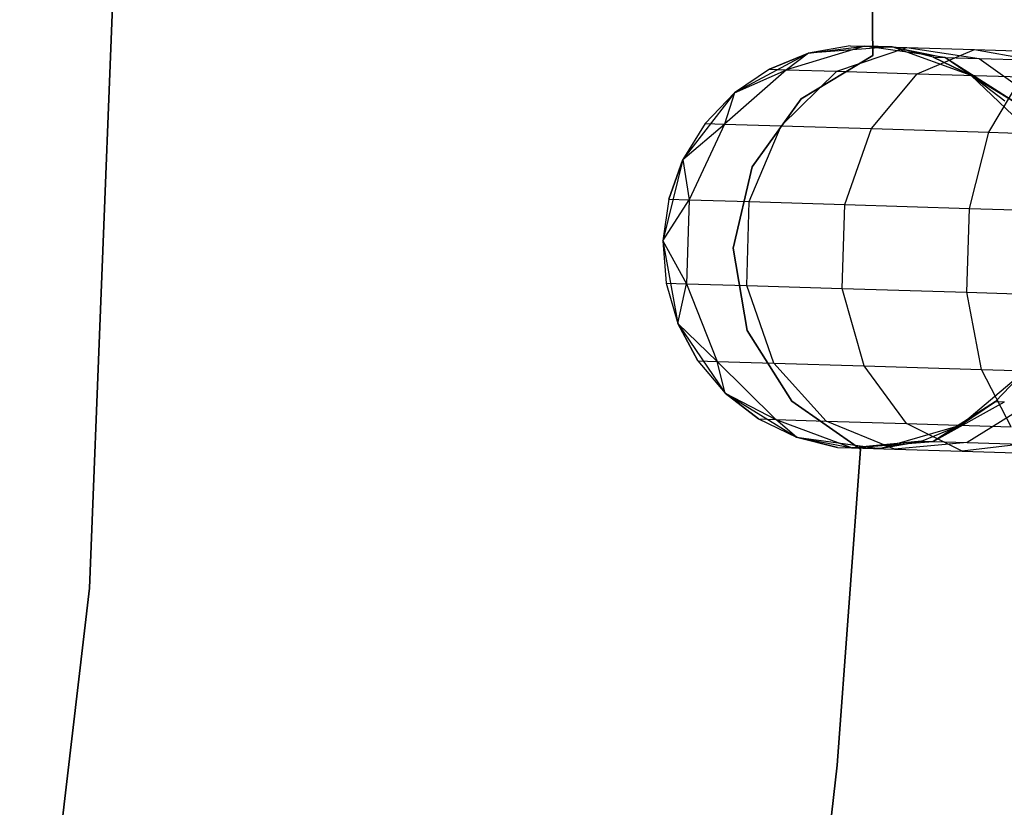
# Model space of a CAD drawing. Extents: x -189 to 189, y -189 to 189.
# Tile 401 of 591: x 37 to 42, y -4 to 0. Entities that reach past the tile are written whole.
import ezdxf

# ---------------------------------------------------------------- set-up
doc = ezdxf.new("R2010")
doc.units = 0
doc.header["$LTSCALE"] = 25.4
doc.layers.get('0').update_dxf_attribs({"linetype": 'CONTINUOUS'})

# ---------------------------------------------------------------- blocks, each defined once
blk = doc.blocks.new('CAMELEON-KENAI-C-12244_STL')
at = {"color": 0}
for p, q in [((41.2574, 1.2559, -2), (41.2756, -0.3116, -2)), ((41.2756, -0.3116, -4), (41.2574, 1.2559, -4)), ((41.2756, -0.3116, -4), (41.2574, 1.2559, -4)), ((41.2574, 1.2559, -2), (41.2756, -0.3116, -2)), ((37.3998, -2.9483, -4), (37.5154, -0.0061, -4)), ((37.5154, -0.0061, -2), (37.3998, -2.9483, -2)), ((37.5154, -0.0061, -2), (37.3998, -2.9483, -2)), ((37.3998, -2.9483, -4), (37.5154, -0.0061, -4)), ((41.235, -0.2656, -8.0447), (40.8492, -0.3823, -8.147)), ((41.235, -0.2656, -8.0447), (40.8492, -0.3823, -8.147)), ((41.1633, -0.2634, -7.5), (40.9576, -0.3006, -2)), ((41.1633, -0.2634, -7.5), (40.9576, -0.3006, -7.5)), ((41.1633, -0.2634, -7.5), (40.9576, -0.3006, -2)), ((41.1633, -0.2634, -7.5), (40.9576, -0.3006, -7.5)), ((40.9576, -0.3006, -7.5), (41.235, -0.2656, -8.0447)), ((40.9576, -0.3006, -7.5), (41.235, -0.2656, -8.0447)), ((41.3723, -0.2699, -2), (40.9576, -0.3006, -2)), ((41.3723, -0.2699, -2), (40.9576, -0.3006, -2)), ((41.0988, -0.39, -8.75), (41.4451, -0.2721, -8.5523)), ((41.0988, -0.39, -8.75), (41.4451, -0.2721, -8.5523)), ((41.1633, -0.2634, -7.5), (41.235, -0.2656, -8.0447)), ((41.1633, -0.2634, -7.5), (41.3723, -0.2699, -2)), ((41.1633, -0.2634, -7.5), (41.3723, -0.2699, -2)), ((41.1633, -0.2634, -7.5), (41.235, -0.2656, -8.0447)), ((41.3723, -0.2699, -7.5), (41.235, -0.2656, -8.0447)), ((41.3723, -0.2699, -7.5), (41.235, -0.2656, -8.0447)), ((41.6329, -0.3214, -7.9377), (41.235, -0.2656, -8.0447)), ((41.235, -0.2656, -8.0447), (41.4451, -0.2721, -8.5523)), ((41.235, -0.2656, -8.0447), (41.4451, -0.2721, -8.5523)), ((41.6329, -0.3214, -7.9377), (41.235, -0.2656, -8.0447)), ((41.7636, -0.4105, -2), (41.3723, -0.2699, -2)), ((41.5753, -0.3196, -7.5), (41.3723, -0.2699, -2)), ((41.7636, -0.4105, -2), (41.3723, -0.2699, -2)), ((41.5753, -0.3196, -7.5), (41.3723, -0.2699, -7.5)), ((41.3723, -0.2699, -7.5), (41.3723, -0.2699, -2)), ((41.5753, -0.3196, -7.5), (41.3723, -0.2699, -2)), ((41.3723, -0.2699, -7.5), (41.3723, -0.2699, -2)), ((41.3723, -0.2699, -7.5), (41.6329, -0.3214, -7.9377)), ((41.5753, -0.3196, -7.5), (41.3723, -0.2699, -7.5)), ((41.3723, -0.2699, -7.5), (41.6329, -0.3214, -7.9377)), ((41.4451, -0.2721, -8.5523), (41.7794, -0.2824, -8.9881)), ((41.4451, -0.2721, -8.5523), (41.7794, -0.2824, -8.9881)), ((41.4451, -0.2721, -8.5523), (41.8017, -0.3266, -8.3455)), ((41.4451, -0.2721, -8.5523), (41.8017, -0.3266, -8.3455)), ((41.4959, -0.4022, -9.2678), (41.7794, -0.2824, -8.9881)), ((41.4959, -0.4022, -9.2678), (41.7794, -0.2824, -8.9881)), ((41.7794, -0.2824, -8.9881), (42.2151, -0.2958, -9.3226)), ((41.7794, -0.2824, -8.9881), (42.2151, -0.2958, -9.3226)), ((41.7794, -0.2824, -8.9881), (42.0703, -0.3349, -8.6957)), ((41.7794, -0.2824, -8.9881), (42.0703, -0.3349, -8.6957)), ((40.9576, -0.3006, -2), (40.5912, -0.4973, -2)), ((40.9576, -0.3006, -2), (40.5912, -0.4973, -2)), ((40.9576, -0.3006, -7.5), (40.7641, -0.3797, -7.5)), ((40.7641, -0.3797, -7.5), (40.9576, -0.3006, -2)), ((40.7641, -0.3797, -7.5), (40.9576, -0.3006, -2)), ((40.9576, -0.3006, -7.5), (40.7641, -0.3797, -7.5)), ((40.9576, -0.3006, -7.5), (40.8492, -0.3823, -8.147)), ((40.9576, -0.3006, -7.5), (40.8492, -0.3823, -8.147)), ((41.2756, -0.3116, -2), (40.9222, -0.5272, -2)), ((40.9222, -0.5272, -4), (41.2756, -0.3116, -4)), ((40.9222, -0.5272, -4), (41.2756, -0.3116, -4)), ((41.2756, -0.3116, -2), (40.9222, -0.5272, -2)), ((40.9576, -0.3006, -7.5), (40.9576, -0.3006, -2)), ((40.9576, -0.3006, -7.5), (40.9576, -0.3006, -2)), ((41.2756, -0.3116, -2), (41.2756, -0.3116, -4)), ((41.2756, -0.3116, -2), (41.2756, -0.3116, -4)), ((41.7636, -0.4105, -7.5), (41.5753, -0.3196, -7.5)), ((41.5753, -0.3196, -7.5), (41.7636, -0.4105, -2)), ((41.5753, -0.3196, -7.5), (41.7636, -0.4105, -2)), ((41.5753, -0.3196, -7.5), (41.6329, -0.3214, -7.9377)), ((41.5753, -0.3196, -7.5), (41.6329, -0.3214, -7.9377)), ((41.7636, -0.4105, -7.5), (41.5753, -0.3196, -7.5)), ((41.7636, -0.4105, -7.5), (41.6329, -0.3214, -7.9377)), ((41.7636, -0.4105, -7.5), (41.6329, -0.3214, -7.9377)), ((41.9742, -0.5399, -7.8445), (41.6329, -0.3214, -7.9377)), ((41.6329, -0.3214, -7.9377), (41.8017, -0.3266, -8.3455)), ((41.6329, -0.3214, -7.9377), (41.8017, -0.3266, -8.3455)), ((41.9742, -0.5399, -7.8445), (41.6329, -0.3214, -7.9377)), ((41.8017, -0.3266, -8.3455), (42.0703, -0.3349, -8.6957)), ((41.8017, -0.3266, -8.3455), (42.0703, -0.3349, -8.6957)), ((41.8017, -0.3266, -8.3455), (42.1071, -0.544, -8.1654)), ((41.8017, -0.3266, -8.3455), (42.1071, -0.544, -8.1654)), ((40.8492, -0.3823, -8.147), (40.5423, -0.6512, -8.227)), ((40.8492, -0.3823, -8.147), (40.5423, -0.6512, -8.227)), ((40.7641, -0.3797, -7.5), (40.5912, -0.4973, -2)), ((40.7641, -0.3797, -7.5), (40.5912, -0.4973, -7.5)), ((40.7641, -0.3797, -7.5), (40.5912, -0.4973, -2)), ((40.7641, -0.3797, -7.5), (40.5912, -0.4973, -7.5)), ((40.5912, -0.4973, -7.5), (40.8492, -0.3823, -8.147)), ((40.5912, -0.4973, -7.5), (40.8492, -0.3823, -8.147)), ((40.7641, -0.3797, -7.5), (40.8492, -0.3823, -8.147)), ((40.7641, -0.3797, -7.5), (40.8492, -0.3823, -8.147)), ((40.8492, -0.3823, -8.147), (41.0988, -0.39, -8.75)), ((40.8492, -0.3823, -8.147), (41.0988, -0.39, -8.75)), ((40.8228, -0.6599, -8.9045), (41.0988, -0.39, -8.75)), ((40.8228, -0.6599, -8.9045), (41.0988, -0.39, -8.75)), ((41.0988, -0.39, -8.75), (41.4959, -0.4022, -9.2678)), ((41.0988, -0.39, -8.75), (41.4959, -0.4022, -9.2678)), ((41.269, -0.6736, -9.4863), (41.4959, -0.4022, -9.2678)), ((41.269, -0.6736, -9.4863), (41.4959, -0.4022, -9.2678)), ((41.4959, -0.4022, -9.2678), (42.0135, -0.4182, -9.6651)), ((41.4959, -0.4022, -9.2678), (42.0135, -0.4182, -9.6651)), ((42.0639, -0.6981, -2), (41.7636, -0.4105, -2)), ((41.9288, -0.5385, -7.5), (41.7636, -0.4105, -2)), ((42.0639, -0.6981, -2), (41.7636, -0.4105, -2)), ((41.9288, -0.5385, -7.5), (41.7636, -0.4105, -7.5)), ((41.7636, -0.4105, -7.5), (41.7636, -0.4105, -2)), ((41.9288, -0.5385, -7.5), (41.7636, -0.4105, -2)), ((41.7636, -0.4105, -7.5), (41.7636, -0.4105, -2)), ((41.7636, -0.4105, -7.5), (41.9742, -0.5399, -7.8445)), ((41.9288, -0.5385, -7.5), (41.7636, -0.4105, -7.5)), ((41.7636, -0.4105, -7.5), (41.9742, -0.5399, -7.8445)), ((41.8505, -0.6915, -9.9327), (42.0135, -0.4182, -9.6651)), ((41.8505, -0.6915, -9.9327), (42.0135, -0.4182, -9.6651)), ((40.5912, -0.4973, -2), (40.3366, -0.826, -2)), ((40.5912, -0.4973, -2), (40.3366, -0.826, -2)), ((40.5912, -0.4973, -7.5), (40.4466, -0.6483, -7.5)), ((40.4466, -0.6483, -7.5), (40.5912, -0.4973, -2)), ((40.4466, -0.6483, -7.5), (40.5912, -0.4973, -2)), ((40.5912, -0.4973, -7.5), (40.4466, -0.6483, -7.5)), ((40.5912, -0.4973, -7.5), (40.5423, -0.6512, -8.227)), ((40.5912, -0.4973, -7.5), (40.5423, -0.6512, -8.227)), ((40.5912, -0.4973, -7.5), (40.5912, -0.4973, -2)), ((40.5912, -0.4973, -7.5), (40.5912, -0.4973, -2)), ((40.9222, -0.5272, -2), (40.6796, -0.8625, -2)), ((40.6796, -0.8625, -4), (40.9222, -0.5272, -4)), ((40.6796, -0.8625, -4), (40.9222, -0.5272, -4)), ((40.9222, -0.5272, -2), (40.6796, -0.8625, -2)), ((40.9222, -0.5272, -2), (40.9222, -0.5272, -4)), ((40.9222, -0.5272, -2), (40.9222, -0.5272, -4)), ((40.4466, -0.6483, -7.5), (40.3366, -0.826, -2)), ((40.4466, -0.6483, -7.5), (40.3366, -0.826, -7.5)), ((40.4466, -0.6483, -7.5), (40.3366, -0.826, -2)), ((40.4466, -0.6483, -7.5), (40.3366, -0.826, -7.5)), ((40.3366, -0.826, -7.5), (40.5423, -0.6512, -8.227)), ((40.3366, -0.826, -7.5), (40.5423, -0.6512, -8.227)), ((40.5423, -0.6512, -8.227), (40.3673, -1.0259, -8.2708)), ((40.5423, -0.6512, -8.227), (40.3673, -1.0259, -8.2708)), ((40.4466, -0.6483, -7.5), (40.5423, -0.6512, -8.227)), ((40.4466, -0.6483, -7.5), (40.5423, -0.6512, -8.227)), ((40.5423, -0.6512, -8.227), (40.8228, -0.6599, -8.9045)), ((40.5423, -0.6512, -8.227), (40.8228, -0.6599, -8.9045)), ((40.6647, -1.035, -8.9891), (40.8228, -0.6599, -8.9045)), ((40.6647, -1.035, -8.9891), (40.8228, -0.6599, -8.9045)), ((40.8228, -0.6599, -8.9045), (41.269, -0.6736, -9.4863)), ((40.8228, -0.6599, -8.9045), (41.269, -0.6736, -9.4863)), ((41.1377, -1.0496, -9.6059), (41.269, -0.6736, -9.4863)), ((41.1377, -1.0496, -9.6059), (41.269, -0.6736, -9.4863)), ((41.269, -0.6736, -9.4863), (41.8505, -0.6915, -9.9327)), ((41.269, -0.6736, -9.4863), (41.8505, -0.6915, -9.9327)), ((41.7542, -1.0686, -10.0792), (41.8505, -0.6915, -9.9327)), ((41.7542, -1.0686, -10.0792), (41.8505, -0.6915, -9.9327)), ((41.8505, -0.6915, -9.9327), (42.5276, -0.7124, -10.2133)), ((41.8505, -0.6915, -9.9327), (42.5276, -0.7124, -10.2133)), ((40.3366, -0.826, -2), (40.2376, -1.2299, -2)), ((40.3366, -0.826, -2), (40.2376, -1.2299, -2)), ((40.3366, -0.826, -7.5), (40.2659, -1.0228, -7.5)), ((40.2659, -1.0228, -7.5), (40.3366, -0.826, -2)), ((40.2659, -1.0228, -7.5), (40.3366, -0.826, -2)), ((40.3366, -0.826, -7.5), (40.2659, -1.0228, -7.5)), ((40.3366, -0.826, -7.5), (40.3366, -0.826, -2)), ((40.3366, -0.826, -7.5), (40.3366, -0.826, -2)), ((40.3366, -0.826, -7.5), (40.3673, -1.0259, -8.2708)), ((40.3366, -0.826, -7.5), (40.3673, -1.0259, -8.2708)), ((40.6796, -0.8625, -2), (40.5854, -1.2656, -2)), ((40.5854, -1.2656, -4), (40.6796, -0.8625, -4)), ((40.5854, -1.2656, -4), (40.6796, -0.8625, -4)), ((40.6796, -0.8625, -2), (40.5854, -1.2656, -2)), ((40.6796, -0.8625, -2), (40.6796, -0.8625, -4)), ((40.6796, -0.8625, -2), (40.6796, -0.8625, -4)), ((40.2659, -1.0228, -7.5), (40.2376, -1.2299, -2)), ((40.2659, -1.0228, -7.5), (40.2376, -1.2299, -2)), ((40.2659, -1.0228, -7.5), (40.2376, -1.2299, -7.5)), ((40.2659, -1.0228, -7.5), (40.2376, -1.2299, -7.5)), ((40.2659, -1.0228, -7.5), (40.3673, -1.0259, -8.2708)), ((40.2659, -1.0228, -7.5), (40.3673, -1.0259, -8.2708)), ((40.2376, -1.2299, -7.5), (40.3673, -1.0259, -8.2708)), ((40.2376, -1.2299, -7.5), (40.3673, -1.0259, -8.2708)), ((40.3673, -1.0259, -8.2708), (40.3545, -1.4415, -8.2708)), ((40.3673, -1.0259, -8.2708), (40.3545, -1.4415, -8.2708)), ((40.3673, -1.0259, -8.2708), (40.6647, -1.035, -8.9891)), ((40.3673, -1.0259, -8.2708), (40.6647, -1.035, -8.9891)), ((40.6519, -1.4507, -8.9891), (40.6647, -1.035, -8.9891)), ((40.6519, -1.4507, -8.9891), (40.6647, -1.035, -8.9891)), ((40.6647, -1.035, -8.9891), (41.1377, -1.0496, -9.6059)), ((40.6647, -1.035, -8.9891), (41.1377, -1.0496, -9.6059)), ((41.1249, -1.4652, -9.6059), (41.1377, -1.0496, -9.6059)), ((41.1249, -1.4652, -9.6059), (41.1377, -1.0496, -9.6059)), ((41.1377, -1.0496, -9.6059), (41.7542, -1.0686, -10.0792)), ((41.1377, -1.0496, -9.6059), (41.7542, -1.0686, -10.0792)), ((41.7414, -1.4842, -10.0792), (41.7542, -1.0686, -10.0792)), ((41.7414, -1.4842, -10.0792), (41.7542, -1.0686, -10.0792)), ((41.7542, -1.0686, -10.0792), (42.4722, -1.0907, -10.3767)), ((41.7542, -1.0686, -10.0792), (42.4722, -1.0907, -10.3767)), ((40.2376, -1.2299, -2), (40.3115, -1.6391, -2)), ((40.2376, -1.2299, -2), (40.3115, -1.6391, -2)), ((40.2376, -1.2299, -2), (40.2531, -1.4384, -7.5)), ((40.2376, -1.2299, -7.5), (40.2376, -1.2299, -2)), ((40.2376, -1.2299, -7.5), (40.2376, -1.2299, -2)), ((40.2376, -1.2299, -7.5), (40.2531, -1.4384, -7.5)), ((40.2376, -1.2299, -2), (40.2531, -1.4384, -7.5)), ((40.2376, -1.2299, -7.5), (40.2531, -1.4384, -7.5)), ((40.2376, -1.2299, -7.5), (40.3545, -1.4415, -8.2708)), ((40.2376, -1.2299, -7.5), (40.3545, -1.4415, -8.2708)), ((40.5854, -1.2656, -2), (40.5854, -1.2656, -4)), ((40.5854, -1.2656, -2), (40.5854, -1.2656, -4)), ((40.5854, -1.2656, -2), (40.6544, -1.6738, -2)), ((40.6544, -1.6738, -4), (40.5854, -1.2656, -4)), ((40.6544, -1.6738, -4), (40.5854, -1.2656, -4)), ((40.5854, -1.2656, -2), (40.6544, -1.6738, -2)), ((40.2531, -1.4384, -7.5), (40.3115, -1.6391, -2)), ((40.2531, -1.4384, -7.5), (40.3115, -1.6391, -7.5)), ((40.2531, -1.4384, -7.5), (40.3115, -1.6391, -2)), ((40.2531, -1.4384, -7.5), (40.3115, -1.6391, -7.5)), ((40.2531, -1.4384, -7.5), (40.3545, -1.4415, -8.2708)), ((40.2531, -1.4384, -7.5), (40.3545, -1.4415, -8.2708)), ((40.3115, -1.6391, -7.5), (40.3545, -1.4415, -8.2708)), ((40.3115, -1.6391, -7.5), (40.3545, -1.4415, -8.2708)), ((40.3545, -1.4415, -8.2708), (40.5061, -1.8262, -8.227)), ((40.3545, -1.4415, -8.2708), (40.5061, -1.8262, -8.227)), ((40.3545, -1.4415, -8.2708), (40.6519, -1.4507, -8.9891)), ((40.3545, -1.4415, -8.2708), (40.6519, -1.4507, -8.9891)), ((40.7866, -1.8349, -8.9045), (40.6519, -1.4507, -8.9891)), ((40.6519, -1.4507, -8.9891), (41.1249, -1.4652, -9.6059)), ((40.6519, -1.4507, -8.9891), (41.1249, -1.4652, -9.6059)), ((40.7866, -1.8349, -8.9045), (40.6519, -1.4507, -8.9891)), ((41.2328, -1.8486, -9.4863), (41.1249, -1.4652, -9.6059)), ((41.1249, -1.4652, -9.6059), (41.7414, -1.4842, -10.0792)), ((41.1249, -1.4652, -9.6059), (41.7414, -1.4842, -10.0792)), ((41.2328, -1.8486, -9.4863), (41.1249, -1.4652, -9.6059)), ((41.8143, -1.8665, -9.9327), (41.7414, -1.4842, -10.0792)), ((41.7414, -1.4842, -10.0792), (42.4594, -1.5064, -10.3767)), ((41.7414, -1.4842, -10.0792), (42.4594, -1.5064, -10.3767)), ((41.8143, -1.8665, -9.9327), (41.7414, -1.4842, -10.0792)), ((40.3115, -1.6391, -2), (40.5454, -1.9829, -2)), ((40.3115, -1.6391, -7.5), (40.3115, -1.6391, -2)), ((40.3115, -1.6391, -7.5), (40.3115, -1.6391, -2)), ((40.3115, -1.6391, -7.5), (40.4104, -1.8233, -7.5)), ((40.4104, -1.8233, -7.5), (40.3115, -1.6391, -2)), ((40.4104, -1.8233, -7.5), (40.3115, -1.6391, -2)), ((40.3115, -1.6391, -2), (40.5454, -1.9829, -2)), ((40.3115, -1.6391, -7.5), (40.4104, -1.8233, -7.5)), ((40.3115, -1.6391, -7.5), (40.5061, -1.8262, -8.227)), ((40.3115, -1.6391, -7.5), (40.5061, -1.8262, -8.227)), ((40.6544, -1.6738, -2), (40.6544, -1.6738, -4)), ((40.6544, -1.6738, -2), (40.6544, -1.6738, -4)), ((40.6544, -1.6738, -2), (40.8757, -2.0236, -2)), ((40.8757, -2.0236, -4), (40.6544, -1.6738, -4)), ((40.8757, -2.0236, -4), (40.6544, -1.6738, -4)), ((40.6544, -1.6738, -2), (40.8757, -2.0236, -2)), ((40.4104, -1.8233, -7.5), (40.5454, -1.9829, -2)), ((40.4104, -1.8233, -7.5), (40.5454, -1.9829, -7.5)), ((40.4104, -1.8233, -7.5), (40.5454, -1.9829, -2)), ((40.4104, -1.8233, -7.5), (40.5454, -1.9829, -7.5)), ((40.4104, -1.8233, -7.5), (40.5061, -1.8262, -8.227)), ((40.4104, -1.8233, -7.5), (40.5061, -1.8262, -8.227)), ((40.5454, -1.9829, -7.5), (40.5061, -1.8262, -8.227)), ((40.5061, -1.8262, -8.227), (40.7959, -2.1135, -8.147)), ((40.5454, -1.9829, -7.5), (40.5061, -1.8262, -8.227)), ((40.5061, -1.8262, -8.227), (40.7959, -2.1135, -8.147)), ((40.5061, -1.8262, -8.227), (40.7866, -1.8349, -8.9045)), ((40.5061, -1.8262, -8.227), (40.7866, -1.8349, -8.9045)), ((41.0455, -2.1212, -8.75), (40.7866, -1.8349, -8.9045)), ((40.7866, -1.8349, -8.9045), (41.2328, -1.8486, -9.4863)), ((40.7866, -1.8349, -8.9045), (41.2328, -1.8486, -9.4863)), ((41.0455, -2.1212, -8.75), (40.7866, -1.8349, -8.9045)), ((41.4426, -2.1335, -9.2678), (41.2328, -1.8486, -9.4863)), ((41.2328, -1.8486, -9.4863), (41.8143, -1.8665, -9.9327)), ((41.2328, -1.8486, -9.4863), (41.8143, -1.8665, -9.9327)), ((41.4426, -2.1335, -9.2678), (41.2328, -1.8486, -9.4863)), ((41.7102, -2.1417, -2), (42.0277, -1.8731, -2)), ((41.7102, -2.1417, -2), (42.0277, -1.8731, -2)), ((41.9601, -2.1494, -9.6651), (41.8143, -1.8665, -9.9327)), ((41.8143, -1.8665, -9.9327), (42.4914, -1.8874, -10.2133)), ((41.8143, -1.8665, -9.9327), (42.4914, -1.8874, -10.2133)), ((41.9601, -2.1494, -9.6651), (41.8143, -1.8665, -9.9327)), ((41.8831, -2.0241, -7.5), (42.0277, -1.8731, -2)), ((41.8831, -2.0241, -7.5), (42.0277, -1.8731, -7.5)), ((41.8831, -2.0241, -7.5), (42.0277, -1.8731, -2)), ((41.8831, -2.0241, -7.5), (42.0277, -1.8731, -7.5)), ((40.5454, -1.9829, -2), (40.899, -2.2018, -2)), ((40.5454, -1.9829, -7.5), (40.5454, -1.9829, -2)), ((40.5454, -1.9829, -7.5), (40.5454, -1.9829, -2)), ((40.5454, -1.9829, -7.5), (40.7107, -2.1109, -7.5)), ((40.7107, -2.1109, -7.5), (40.5454, -1.9829, -2)), ((40.7107, -2.1109, -7.5), (40.5454, -1.9829, -2)), ((40.5454, -1.9829, -2), (40.899, -2.2018, -2)), ((40.5454, -1.9829, -7.5), (40.7107, -2.1109, -7.5)), ((40.5454, -1.9829, -7.5), (40.7959, -2.1135, -8.147)), ((40.5454, -1.9829, -7.5), (40.7959, -2.1135, -8.147)), ((40.8757, -2.0236, -2), (40.8757, -2.0236, -4)), ((40.8757, -2.0236, -2), (40.8757, -2.0236, -4)), ((40.8757, -2.0236, -2), (41.2151, -2.2606, -2)), ((41.2151, -2.2606, -4), (40.8757, -2.0236, -4)), ((41.2151, -2.2606, -4), (40.8757, -2.0236, -4)), ((40.8757, -2.0236, -2), (41.2151, -2.2606, -2)), ((41.8831, -2.0241, -7.5), (41.5743, -2.2226, -7.9377)), ((41.8831, -2.0241, -7.5), (41.5743, -2.2226, -7.9377)), ((41.5743, -2.2226, -7.9377), (41.9284, -2.0255, -7.8445)), ((41.5743, -2.2226, -7.9377), (41.9284, -2.0255, -7.8445)), ((41.7102, -2.1417, -7.5), (41.8831, -2.0241, -7.5)), ((41.8831, -2.0241, -7.5), (41.7102, -2.1417, -2)), ((41.8831, -2.0241, -7.5), (41.7102, -2.1417, -2)), ((41.7102, -2.1417, -7.5), (41.8831, -2.0241, -7.5)), ((42.0613, -2.0296, -8.1654), (41.7432, -2.2278, -8.3455)), ((42.0613, -2.0296, -8.1654), (41.7432, -2.2278, -8.3455)), ((41.8831, -2.0241, -7.5), (41.9284, -2.0255, -7.8445)), ((41.8831, -2.0241, -7.5), (41.9284, -2.0255, -7.8445)), ((40.7107, -2.1109, -7.5), (40.899, -2.2018, -2)), ((40.7107, -2.1109, -7.5), (40.899, -2.2018, -7.5)), ((40.7107, -2.1109, -7.5), (40.899, -2.2018, -2)), ((40.7107, -2.1109, -7.5), (40.899, -2.2018, -7.5)), ((40.7107, -2.1109, -7.5), (40.7959, -2.1135, -8.147)), ((40.7107, -2.1109, -7.5), (40.7959, -2.1135, -8.147)), ((40.899, -2.2018, -7.5), (40.7959, -2.1135, -8.147)), ((40.7959, -2.1135, -8.147), (41.1737, -2.2537, -8.0447)), ((40.899, -2.2018, -7.5), (40.7959, -2.1135, -8.147)), ((40.7959, -2.1135, -8.147), (41.1737, -2.2537, -8.0447)), ((40.7959, -2.1135, -8.147), (41.0455, -2.1212, -8.75)), ((40.7959, -2.1135, -8.147), (41.0455, -2.1212, -8.75)), ((41.3839, -2.2602, -8.5523), (41.0455, -2.1212, -8.75)), ((41.0455, -2.1212, -8.75), (41.4426, -2.1335, -9.2678)), ((41.0455, -2.1212, -8.75), (41.4426, -2.1335, -9.2678)), ((41.3839, -2.2602, -8.5523), (41.0455, -2.1212, -8.75)), ((41.311, -2.258, -2), (41.7102, -2.1417, -2)), ((41.311, -2.258, -2), (41.7102, -2.1417, -2)), ((41.7182, -2.2705, -8.9881), (41.4426, -2.1335, -9.2678)), ((41.4426, -2.1335, -9.2678), (41.9601, -2.1494, -9.6651)), ((41.4426, -2.1335, -9.2678), (41.9601, -2.1494, -9.6651)), ((41.7182, -2.2705, -8.9881), (41.4426, -2.1335, -9.2678)), ((41.5167, -2.2208, -7.5), (41.7102, -2.1417, -2)), ((41.5167, -2.2208, -7.5), (41.7102, -2.1417, -7.5)), ((41.5167, -2.2208, -7.5), (41.7102, -2.1417, -2)), ((41.5167, -2.2208, -7.5), (41.7102, -2.1417, -7.5)), ((41.7102, -2.1417, -7.5), (41.5743, -2.2226, -7.9377)), ((41.7102, -2.1417, -7.5), (41.5743, -2.2226, -7.9377)), ((41.7102, -2.1417, -7.5), (41.7102, -2.1417, -2)), ((41.7102, -2.1417, -7.5), (41.7102, -2.1417, -2)), ((40.899, -2.2018, -2), (41.311, -2.258, -2)), ((40.899, -2.2018, -7.5), (40.899, -2.2018, -2)), ((40.899, -2.2018, -7.5), (40.899, -2.2018, -2)), ((40.899, -2.2018, -7.5), (41.102, -2.2515, -7.5)), ((41.102, -2.2515, -7.5), (40.899, -2.2018, -2)), ((41.102, -2.2515, -7.5), (40.899, -2.2018, -2)), ((40.899, -2.2018, -2), (41.311, -2.258, -2)), ((40.899, -2.2018, -7.5), (41.102, -2.2515, -7.5)), ((40.899, -2.2018, -7.5), (41.1737, -2.2537, -8.0447)), ((40.899, -2.2018, -7.5), (41.1737, -2.2537, -8.0447)), ((41.5167, -2.2208, -7.5), (41.1737, -2.2537, -8.0447)), ((41.5167, -2.2208, -7.5), (41.1737, -2.2537, -8.0447)), ((41.1737, -2.2537, -8.0447), (41.5743, -2.2226, -7.9377)), ((41.1737, -2.2537, -8.0447), (41.5743, -2.2226, -7.9377)), ((41.311, -2.258, -7.5), (41.5167, -2.2208, -7.5)), ((41.5167, -2.2208, -7.5), (41.311, -2.258, -2)), ((41.5167, -2.2208, -7.5), (41.311, -2.258, -2)), ((41.311, -2.258, -7.5), (41.5167, -2.2208, -7.5)), ((41.7432, -2.2278, -8.3455), (41.3839, -2.2602, -8.5523)), ((41.7432, -2.2278, -8.3455), (41.3839, -2.2602, -8.5523)), ((41.5167, -2.2208, -7.5), (41.5743, -2.2226, -7.9377)), ((41.5167, -2.2208, -7.5), (41.5743, -2.2226, -7.9377)), ((41.5743, -2.2226, -7.9377), (41.7432, -2.2278, -8.3455)), ((41.5743, -2.2226, -7.9377), (41.7432, -2.2278, -8.3455)), ((42.0118, -2.2361, -8.6957), (41.7182, -2.2705, -8.9881)), ((42.0118, -2.2361, -8.6957), (41.7182, -2.2705, -8.9881)), ((41.7432, -2.2278, -8.3455), (42.0118, -2.2361, -8.6957)), ((41.7432, -2.2278, -8.3455), (42.0118, -2.2361, -8.6957)), ((41.2151, -2.2606, -2), (41.0997, -3.8238, -2)), ((41.0997, -3.8238, -4), (41.2151, -2.2606, -4)), ((41.0997, -3.8238, -4), (41.2151, -2.2606, -4)), ((41.2151, -2.2606, -2), (41.0997, -3.8238, -2)), ((41.102, -2.2515, -7.5), (41.311, -2.258, -2)), ((41.102, -2.2515, -7.5), (41.311, -2.258, -2)), ((41.102, -2.2515, -7.5), (41.1737, -2.2537, -8.0447)), ((41.102, -2.2515, -7.5), (41.1737, -2.2537, -8.0447)), ((41.311, -2.258, -7.5), (41.1737, -2.2537, -8.0447)), ((41.311, -2.258, -7.5), (41.1737, -2.2537, -8.0447)), ((41.1737, -2.2537, -8.0447), (41.3839, -2.2602, -8.5523)), ((41.1737, -2.2537, -8.0447), (41.3839, -2.2602, -8.5523)), ((41.2151, -2.2606, -2), (41.2151, -2.2606, -4)), ((41.2151, -2.2606, -2), (41.2151, -2.2606, -4)), ((41.311, -2.258, -7.5), (41.311, -2.258, -2)), ((41.311, -2.258, -7.5), (41.311, -2.258, -2)), ((41.3839, -2.2602, -8.5523), (41.7182, -2.2705, -8.9881)), ((41.3839, -2.2602, -8.5523), (41.7182, -2.2705, -8.9881)), ((41.7182, -2.2705, -8.9881), (42.1538, -2.2839, -9.3226)), ((41.7182, -2.2705, -8.9881), (42.1538, -2.2839, -9.3226)), ((37.0538, -5.8724, -4), (37.3998, -2.9483, -4)), ((37.3998, -2.9483, -2), (37.0538, -5.8724, -2)), ((37.3998, -2.9483, -2), (37.0538, -5.8724, -2)), ((37.0538, -5.8724, -4), (37.3998, -2.9483, -4)), ((37.3998, -2.9483, -2), (37.3998, -2.9483, -4)), ((37.3998, -2.9483, -2), (37.3998, -2.9483, -4)), ((41.0997, -3.8238, -2), (40.9251, -5.3814, -2)), ((40.9251, -5.3814, -4), (41.0997, -3.8238, -4)), ((40.9251, -5.3814, -4), (41.0997, -3.8238, -4)), ((41.0997, -3.8238, -2), (40.9251, -5.3814, -2)), ((41.0997, -3.8238, -2), (41.0997, -3.8238, -4)), ((41.0997, -3.8238, -2), (41.0997, -3.8238, -4))]:
    blk.add_line(p, q, dxfattribs=at)

msp = doc.modelspace()

# ---------------------------------------------------------------- block references
at = {"color": 0}
msp.add_blockref('CAMELEON-KENAI-C-12244_STL', (0, 0), dxfattribs=at)

doc.saveas('drawing.dxf')
